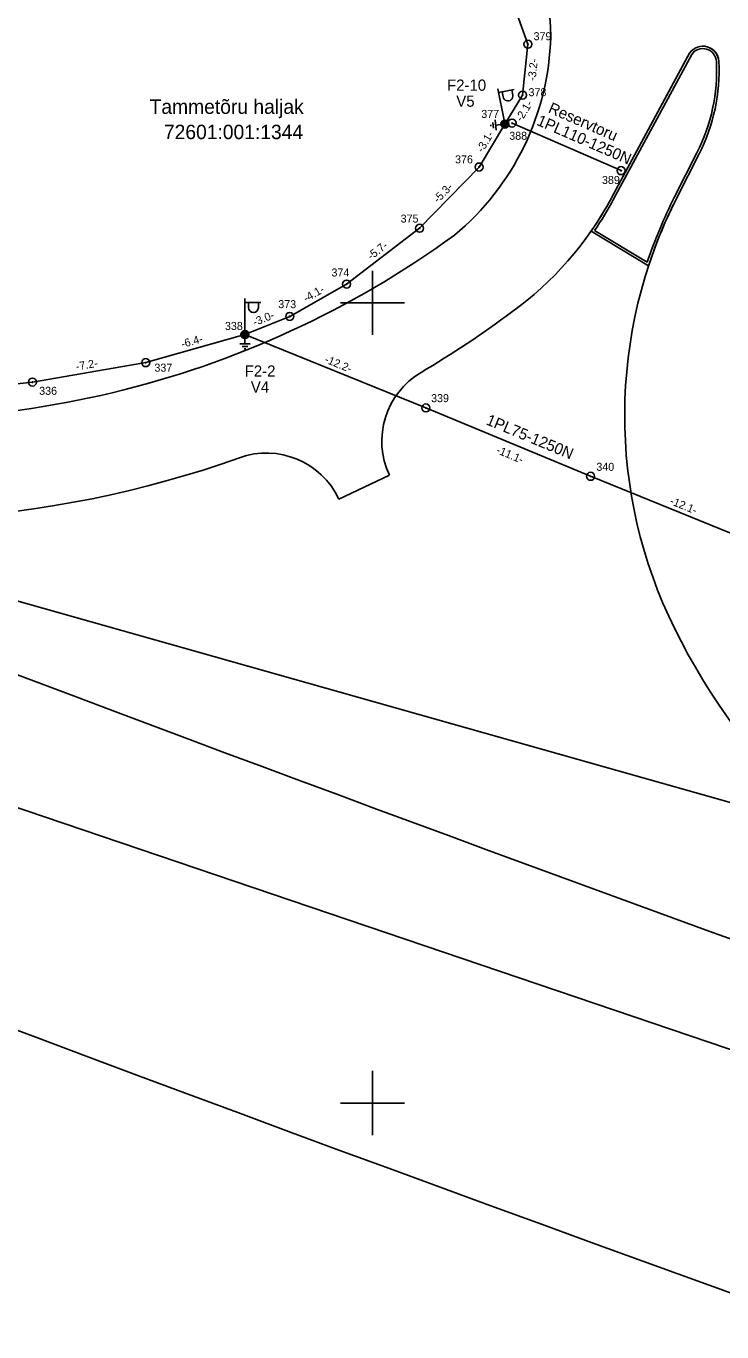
# Model space of a CAD drawing. Extents: x 528816 to 533196, y 6574767 to 6575847.
# Drawn here: x 530028.3 to 530071.8, y 6575285.7 to 6575367.3 of the extents above; entities that cross this region are included whole.
import ezdxf

# ---------------------------------------------------------------- set-up
doc = ezdxf.new("R2010")
doc.units = 0
for name, color, linetype in [('JOONSIDE', 7, 'Continuous'), ('KOORDPUNKT', 7, 'Continuous'), ('MOOTPIIR', 7, 'Continuous'), ('MPKAABEL', 7, 'Continuous'), ('PIIR', 7, 'Continuous'), ('POST', 7, 'Continuous'), ('TEE', 7, 'Continuous'), ('VORK', 7, 'Continuous')]:
    doc.layers.add(name, color=color, linetype=linetype)

msp = doc.modelspace()

# ---------------------------------------------------------------- linework, layer by layer
at = {"layer": 'KOORDPUNKT'}
for centre, radius in [((530059.708, 6575366.153), 0.25), ((530059.708, 6575366.153), 0.025), ((530059.708, 6575366.153), 0.0221), ((530059.708, 6575366.153), 0.0191), ((530059.708, 6575366.153), 0.0161), ((530059.708, 6575366.153), 0.0132), ((530059.708, 6575366.153), 0.0102), ((530059.708, 6575366.153), 0.00726), ((530059.708, 6575366.153), 0.0043), ((530059.372, 6575362.971), 0.25), ((530059.372, 6575362.971), 0.025), ((530059.372, 6575362.971), 0.0221), ((530059.372, 6575362.971), 0.0191), ((530059.372, 6575362.971), 0.0161), ((530059.372, 6575362.971), 0.0132), ((530059.372, 6575362.971), 0.0102), ((530059.372, 6575362.971), 0.00726), ((530059.372, 6575362.971), 0.0043), ((530058.272, 6575361.165), 0.25), ((530058.72, 6575361.222), 0.25), ((530058.272, 6575361.165), 0.025), ((530058.272, 6575361.165), 0.0221), ((530058.272, 6575361.165), 0.0191), ((530058.272, 6575361.165), 0.0161), ((530058.272, 6575361.165), 0.0132), ((530058.272, 6575361.165), 0.0102), ((530058.272, 6575361.165), 0.00726), ((530058.272, 6575361.165), 0.0043), ((530058.72, 6575361.222), 0.025), ((530058.72, 6575361.222), 0.0221), ((530058.72, 6575361.222), 0.0191), ((530058.72, 6575361.222), 0.0161), ((530058.72, 6575361.222), 0.0132), ((530058.72, 6575361.222), 0.0102), ((530058.72, 6575361.222), 0.00726), ((530058.72, 6575361.222), 0.0043), ((530056.652, 6575358.48), 0.25), ((530056.652, 6575358.48), 0.025), ((530056.652, 6575358.48), 0.0221), ((530056.652, 6575358.48), 0.0191), ((530056.652, 6575358.48), 0.0161), ((530056.652, 6575358.48), 0.0132), ((530056.652, 6575358.48), 0.0102), ((530056.652, 6575358.48), 0.00726), ((530056.652, 6575358.48), 0.0043), ((530065.529, 6575358.252), 0.25), ((530065.529, 6575358.252), 0.025), ((530065.529, 6575358.252), 0.0221), ((530065.529, 6575358.252), 0.0191), ((530065.529, 6575358.252), 0.0161), ((530065.529, 6575358.252), 0.0132), ((530065.529, 6575358.252), 0.0102), ((530065.529, 6575358.252), 0.00726), ((530065.529, 6575358.252), 0.0043), ((530052.936, 6575354.655), 0.25), ((530052.936, 6575354.655), 0.025), ((530052.936, 6575354.655), 0.0221), ((530052.936, 6575354.655), 0.0191), ((530052.936, 6575354.655), 0.0161), ((530052.936, 6575354.655), 0.0132), ((530052.936, 6575354.655), 0.0102), ((530052.936, 6575354.655), 0.00726), ((530052.936, 6575354.655), 0.0043), ((530048.374, 6575351.163), 0.25), ((530048.374, 6575351.163), 0.025), ((530048.374, 6575351.163), 0.0221), ((530048.374, 6575351.163), 0.0191), ((530048.374, 6575351.163), 0.0161), ((530048.374, 6575351.163), 0.0132), ((530048.374, 6575351.163), 0.0102), ((530048.374, 6575351.163), 0.00726), ((530048.374, 6575351.163), 0.0043), ((530044.821, 6575349.146), 0.25), ((530044.821, 6575349.146), 0.025), ((530044.821, 6575349.146), 0.0221), ((530044.821, 6575349.146), 0.0191), ((530044.821, 6575349.146), 0.0161), ((530044.821, 6575349.146), 0.0132), ((530044.821, 6575349.146), 0.0102), ((530044.821, 6575349.146), 0.00726), ((530044.821, 6575349.146), 0.0043), ((530042.022, 6575348.014), 0.25), ((530042.022, 6575348.014), 0.025), ((530042.022, 6575348.014), 0.0221), ((530042.022, 6575348.014), 0.0191), ((530042.022, 6575348.014), 0.0161), ((530042.022, 6575348.014), 0.0132), ((530042.022, 6575348.014), 0.0102), ((530042.022, 6575348.014), 0.00726), ((530042.022, 6575348.014), 0.0043), ((530035.82, 6575346.256), 0.25), ((530035.82, 6575346.256), 0.025), ((530035.82, 6575346.256), 0.0221), ((530035.82, 6575346.256), 0.0191), ((530035.82, 6575346.256), 0.0161), ((530035.82, 6575346.256), 0.0132), ((530035.82, 6575346.256), 0.0102), ((530035.82, 6575346.256), 0.00726), ((530035.82, 6575346.256), 0.0043), ((530028.743, 6575345.04), 0.25), ((530028.743, 6575345.04), 0.025), ((530028.743, 6575345.04), 0.0221), ((530028.743, 6575345.04), 0.0191), ((530028.743, 6575345.04), 0.0161), ((530028.743, 6575345.04), 0.0132), ((530028.743, 6575345.04), 0.0102), ((530028.743, 6575345.04), 0.00726), ((530028.743, 6575345.04), 0.0043), ((530053.33, 6575343.426), 0.25), ((530053.33, 6575343.426), 0.025), ((530053.33, 6575343.426), 0.0221), ((530053.33, 6575343.426), 0.0191), ((530053.33, 6575343.426), 0.0161), ((530053.33, 6575343.426), 0.0132), ((530053.33, 6575343.426), 0.0102), ((530053.33, 6575343.426), 0.00726), ((530053.33, 6575343.426), 0.0043), ((530063.62, 6575339.154), 0.25), ((530063.62, 6575339.154), 0.025), ((530063.62, 6575339.154), 0.0221), ((530063.62, 6575339.154), 0.0191), ((530063.62, 6575339.154), 0.0161), ((530063.62, 6575339.154), 0.0132), ((530063.62, 6575339.154), 0.0102), ((530063.62, 6575339.154), 0.00726), ((530063.62, 6575339.154), 0.0043)]:
    msp.add_circle(centre, radius, dxfattribs=at)
at = {"layer": 'MOOTPIIR'}
msp.add_lwpolyline([(530373.484, 6575231.858), (530213.717, 6575275.23), (530206.193, 6575257.97), (530024.741, 6575319.486), (530003.497, 6575280.098), (529931.359, 6575280.541)], dxfattribs=at)
at = {"layer": 'MPKAABEL'}
for points in [[(530042.022, 6575348.014), (530044.821, 6575349.146), (530048.374, 6575351.163), (530052.936, 6575354.655), (530056.652, 6575358.48), (530058.272, 6575361.165), (530059.372, 6575362.971), (530059.708, 6575366.153), (530058.34, 6575369.953), (530057.163, 6575371.462), (530054.138, 6575373.178), (530045, 6575376.567), (530037.73, 6575378.624), (530027.809, 6575380.775), (530023.98, 6575381.92), (530020.912, 6575382.538)], [(530042.022, 6575348.014), (530044.821, 6575349.146), (530048.374, 6575351.163), (530052.936, 6575354.655), (530056.652, 6575358.48), (530058.272, 6575361.165), (530059.372, 6575362.971), (530059.708, 6575366.153), (530058.34, 6575369.953), (530057.163, 6575371.462), (530054.138, 6575373.178), (530045, 6575376.567), (530037.73, 6575378.624), (530027.809, 6575380.775), (530023.98, 6575381.92), (530020.912, 6575382.538)], [(530057.719, 6575360.787), (530057.652, 6575361.419)], [(530057.393, 6575361.022), (530057.382, 6575361.121)], [(530057.556, 6575360.904), (530057.517, 6575361.27)], [(530058.023, 6575361.139), (530057.686, 6575361.103)], [(530058.72, 6575361.222), (530065.529, 6575358.252)], [(530012.55, 6575344.585), (530013.824, 6575344.585), (530024.116, 6575344.645), (530026.222, 6575344.77), (530028.743, 6575345.04), (530035.82, 6575346.256), (530042.022, 6575348.014)], [(530012.55, 6575344.585), (530013.824, 6575344.585), (530024.116, 6575344.645), (530026.222, 6575344.77), (530028.743, 6575345.04), (530035.82, 6575346.256), (530042.022, 6575348.014)], [(530042.022, 6575348.014), (530053.33, 6575343.426), (530063.62, 6575339.154), (530074.793, 6575334.625), (530076.865, 6575330.339), (530077.137, 6575329.439)], [(530042.022, 6575348.014), (530053.33, 6575343.426), (530063.62, 6575339.154), (530074.793, 6575334.625)], [(530042.022, 6575347.764), (530042.022, 6575347.425)], [(530042.34, 6575347.425), (530041.705, 6575347.425)], [(530042.206, 6575347.275), (530041.839, 6575347.275)], [(530042.073, 6575347.125), (530041.973, 6575347.125)]]:
    msp.add_lwpolyline(points, dxfattribs=at)
at = {"layer": 'PIIR'}
for points in [[(530164.347, 6575374.786), (530153.92, 6575338.4), (530182.76, 6575330.14), (530201.97, 6575324.63), (530221.19, 6575319.12), (530240.41, 6575313.61), (530259.63, 6575308.1), (530278.85, 6575302.59), (530298.07, 6575297.07), (530317.33, 6575291.48), (530336.55, 6575285.97), (530355.77, 6575280.46), (530374.99, 6575274.95), (530393.86, 6575269.6), (530422.7, 6575261.33), (530433.47, 6575298.82), (530443.88, 6575279.05), (530455.86, 6575268.15), (530491.61, 6575255.39), (530470.09, 6575205.98), (530185.04, 6575286.93), (529572.28, 6575460.11), (529761.518, 6575570.08)], [(531020.33, 6575014.24), (530966.07, 6575030.24), (530793.5, 6575079.3), (530278.67, 6575225.64), (530265.8, 6575197.59), (530166.23, 6575226.19), (530152.8, 6575230.08), (530063.81, 6575254.65), (529885.42, 6575305.46), (529685.86, 6575362.65), (529644.23, 6575374.4), (529496.38, 6575415.64), (529572.28, 6575460.11), (530185.04, 6575286.93), (530470.09, 6575205.98), (530493.49, 6575199.35), (530487.53, 6575185.69), (530728.61, 6575117.21), (530740.69, 6575113.94), (530801.34, 6575096.61), (530968.39, 6575049.03), (530969.25, 6575061.78), (530969.57, 6575066.46)], [(530920.711, 6575043.135), (530793.5, 6575079.3), (530278.67, 6575225.64), (530265.8, 6575197.59), (530166.23, 6575226.19), (530152.8, 6575230.08), (530063.81, 6575254.65), (529885.42, 6575305.46), (529685.86, 6575362.65), (529644.23, 6575374.4), (529496.38, 6575415.64), (529572.28, 6575460.11), (530185.04, 6575286.93), (530470.09, 6575205.98), (530493.49, 6575199.35), (530487.53, 6575185.69), (530728.61, 6575117.21), (530740.69, 6575113.94), (530801.34, 6575096.61), (530931.027, 6575059.672)]]:
    msp.add_lwpolyline(points, dxfattribs=at)
at = {"layer": 'POST'}
for p, q in [((530058.222, 6575361.41), (530057.824, 6575363.37)), ((530057.873, 6575363.125), (530058.853, 6575363.324)), ((530058.159, 6575362.856), (530058.096, 6575363.17)), ((530058.76, 6575362.978), (530058.696, 6575363.292)), ((530058.272, 6575361.165), (530058.272, 6575361.165)), ((530042.022, 6575348.264), (530042.022, 6575350.264)), ((530042.022, 6575350.014), (530043.022, 6575350.014)), ((530042.249, 6575349.693), (530042.249, 6575350.014)), ((530042.862, 6575349.693), (530042.862, 6575350.014)), ((530042.022, 6575348.014), (530042.022, 6575348.014))]:
    msp.add_line(p, q, dxfattribs=at)
for centre, radius in [((530058.272, 6575361.165), 0.25), ((530058.272, 6575361.165), 0.225), ((530058.272, 6575361.165), 0.2), ((530058.272, 6575361.165), 0.175), ((530058.272, 6575361.165), 0.15), ((530058.272, 6575361.165), 0.125), ((530058.272, 6575361.165), 0.1), ((530058.272, 6575361.165), 0.075), ((530058.272, 6575361.165), 0.05), ((530058.272, 6575361.165), 0.025), ((530042.022, 6575348.014), 0.25), ((530042.022, 6575348.014), 0.225), ((530042.022, 6575348.014), 0.2), ((530042.022, 6575348.014), 0.175), ((530042.022, 6575348.014), 0.15), ((530042.022, 6575348.014), 0.125), ((530042.022, 6575348.014), 0.1), ((530042.022, 6575348.014), 0.075), ((530042.022, 6575348.014), 0.05), ((530042.022, 6575348.014), 0.025)]:
    msp.add_circle(centre, radius, dxfattribs=at)
for centre, start, end in [((530058.46, 6575362.917), 191.47868, 11.47868), ((530042.556, 6575349.693), 180, 0)]:
    msp.add_arc(centre, 0.306, start, end, dxfattribs=at)
at = {"layer": 'TEE'}
for points in [[(530064.933, 6575356.544), (530069.815, 6575365.597)], [(530064.933, 6575356.544), (530069.71, 6575365.402)], [(530065.065, 6575356.473), (530069.943, 6575365.518)], [(530070.27, 6575359.364), (530068.873, 6575356.613)], [(530070.404, 6575359.296), (530069.007, 6575356.546)], [(530070.404, 6575359.296), (530069.007, 6575356.546)], [(530067.247, 6575352.301), (530063.651, 6575354.462)], [(530067.163, 6575352.527), (530063.865, 6575354.508)], [(530047.883, 6575337.734), (530051.051, 6575339.222)]]:
    msp.add_lwpolyline(points, dxfattribs=at)
for centre, radius, start, end in [((530328.708, 6575554.734), 291.999, 251.18106, 251.18106), ((530019.415, 6575402.462), 66.012, 300.6133, 300.6133), ((530013.565, 6575247.501), 150, 52.60698, 72.55436), ((530053.135, 6575366.825), 8, 358.49712, 69.01676), ((530044.464, 6575367.053), 16.674, 309.6916, 358.49712), ((530070.637, 6575365.028), 1, 2.86472, 158.03253), ((530070.637, 6575365.028), 1, 2.86409, 145.29115), ((530070.637, 6575365.028), 0.85, 2.86409, 144.75123), ((530060.151, 6575364.503), 11.35, 333.07748, 2.86467), ((530060.151, 6575364.503), 11.5, 333.07756, 2.86472), ((530060.151, 6575364.503), 11.5, 333.07748, 2.86466), ((530046.141, 6575366.678), 21.35, 305.98387, 331.66184), ((530046.141, 6575366.678), 21.35, 325.09606, 331.66184), ((530046.141, 6575366.678), 21.5, 325.52392, 331.66184), ((530095.756, 6575342.962), 30, 153.07756, 206.4139), ((530095.756, 6575342.962), 30.15, 153.07756, 161.50431), ((530095.756, 6575342.962), 30, 153.07756, 161.86152), ((530019.813, 6575402.758), 60.015, 260.79224, 306.0279), ((530019.417, 6575402.458), 66.007, 300.61373, 306.50704), ((530055.577, 6575341.348), 5, 120.61373, 205.15888), ((531434.928, 6579059.968), 4010.4, 247.984198, 254.147128), ((531434.504, 6579058.844), 3988.399, 248.725677, 251.009767), ((530019.417, 6575402.458), 66.007, 256.60054, 289.70404), ((530043.358, 6575335.608), 5, 25.15888, 109.70403), ((530106.503, 6575348.3), 42, 206.4139, 245.71033)]:
    msp.add_arc(centre, radius, start, end, dxfattribs=at)
at = {"layer": 'VORK'}
for p, q in [((530050, 6575352), (530050, 6575348)), ((530048, 6575350), (530052, 6575350)), ((530050, 6575302), (530050, 6575298)), ((530048, 6575300), (530052, 6575300))]:
    msp.add_line(p, q, dxfattribs=at)

# ---------------------------------------------------------------- texts
at = {"layer": 'JOONSIDE'}
for s, rotation, p in [('-3.2-', 83.97225, (530060.187, 6575363.842)), ('-2.1-', 58.64364, (530059.313, 6575361.276)), ('-3.1-', 58.90306, (530056.886, 6575359.352)), ('-5.3-', 45.82811, (530054.092, 6575356.204)), ('-5.7-', 37.43239, (530049.908, 6575352.652)), ('-4.1-', 29.58311, (530045.844, 6575350.014)), ('-3.0-', 22.02345, (530042.633, 6575348.531)), ('-6.4-', 15.82454, (530038.108, 6575347.164)), ('-7.2-', 9.7496, (530031.5, 6575345.767)), ('-12.2-', 337.91404, (530046.96, 6575346.28)), ('-11.1-', 337.455, (530057.683, 6575340.615)), ('-12.1-', 337.93424, (530068.536, 6575337.431))]:
    msp.add_text(s, height=0.5, rotation=rotation, dxfattribs=at).set_placement(p)
at = {"layer": 'KOORDPUNKT'}
for s, p in [('379', (530060.061, 6575366.401)), ('378', (530059.744, 6575362.904)), ('377', (530056.791, 6575361.547)), ('388', (530058.539, 6575360.181)), ('376', (530055.153, 6575358.709)), ('389', (530064.335, 6575357.421)), ('375', (530051.752, 6575355.008)), ('374', (530047.429, 6575351.64)), ('373', (530044.105, 6575349.662)), ('338', (530040.772, 6575348.3)), ('337', (530036.364, 6575345.693)), ('336', (530029.163, 6575344.247)), ('339', (530053.655, 6575343.788)), ('340', (530063.983, 6575339.498))]:
    msp.add_text(s, height=0.5, dxfattribs=at).set_placement(p)
at = {"layer": 'MPKAABEL'}
for s, rotation, p in [('Reservtoru', 336.42973, (530060.924, 6575361.907)), ('1PL110-1250N', 336.42973, (530060.204, 6575361.131)), ('1PL75-1250N', 337.455, (530057.035, 6575342.415))]:
    msp.add_text(s, height=0.7, rotation=rotation, dxfattribs=at).set_placement(p)
at = {"layer": 'PIIR'}
for s, p in [('Tammetõru haljak', (530036.063, 6575361.8)), ('72601:001:1344', (530036.958, 6575360.22))]:
    msp.add_text(s, height=0.9, dxfattribs=at).set_placement(p)
at = {"layer": 'POST'}
for s, p in [('F2-10', (530054.651, 6575363.245)), ('V5', (530055.229, 6575362.245)), ('F2-2', (530042.006, 6575345.383)), ('V4', (530042.391, 6575344.383))]:
    msp.add_text(s, height=0.7, dxfattribs=at).set_placement(p)

doc.saveas('drawing.dxf')
